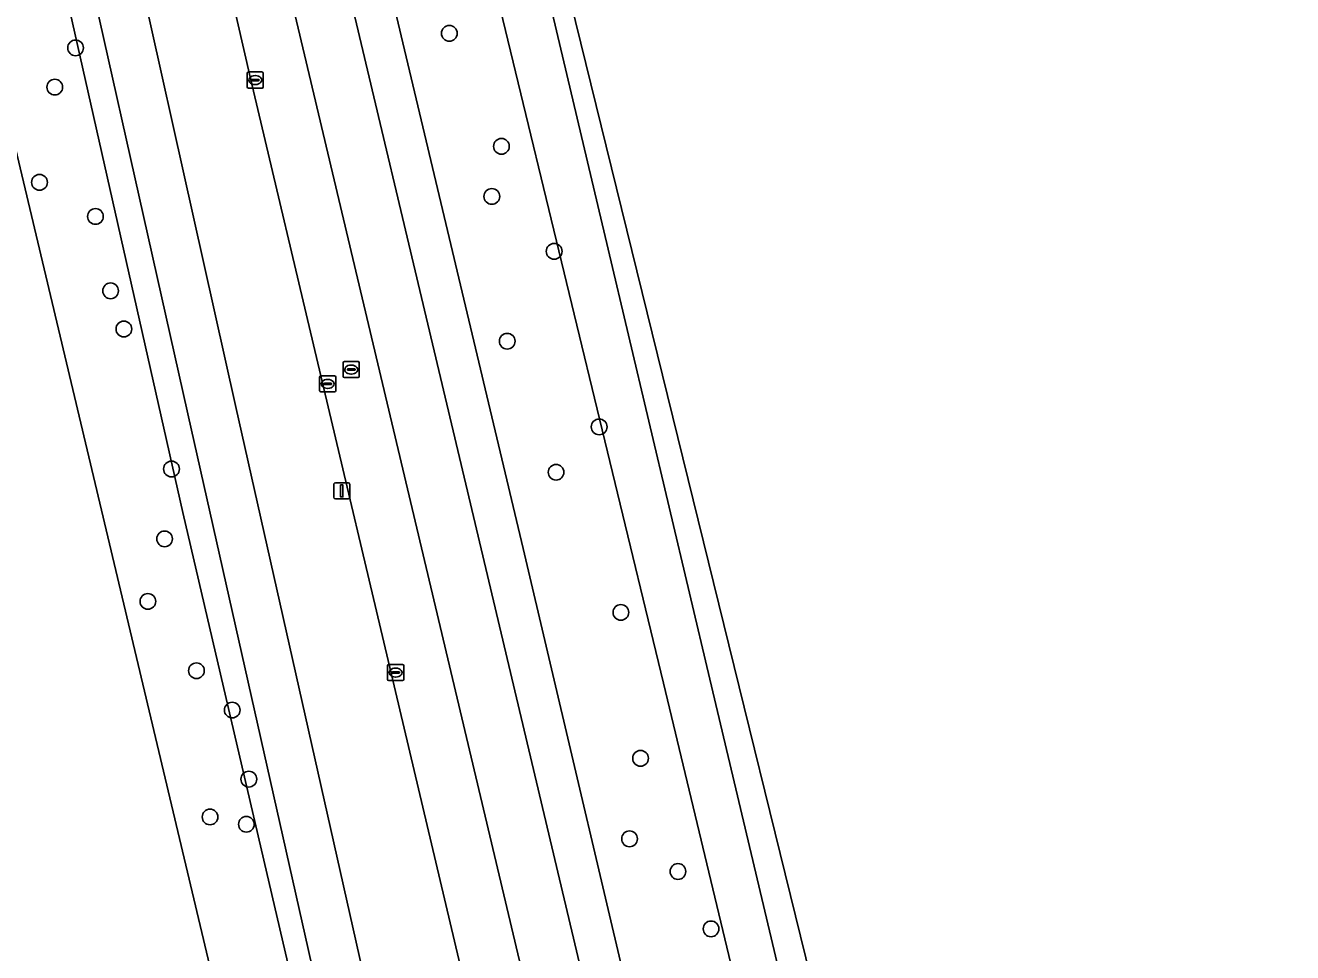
# Model space of a CAD drawing. Extents: x 158455 to 159797, y 387218 to 388672.
# Drawn here: x 159570.8 to 159649.6, y 388430.7 to 388488.3 of the extents above; entities that cross this region are included whole.
import ezdxf

# ---------------------------------------------------------------- set-up
doc = ezdxf.new("R2010")
doc.units = 0
for name, color, linetype in [('IMGEO_Berm_groen', 7, 'Continuous'), ('IMGEO_Boom', 7, 'Continuous'), ('IMGEO_Erf', 7, 'Continuous'), ('IMGEO_Fietspad_gesloten', 7, 'Continuous'), ('IMGEO_Groenvoorziening', 7, 'Continuous'), ('IMGEO_Kolk', 7, 'Continuous'), ('IMGEO_Lichtmast', 7, 'Continuous'), ('IMGEO_OVBaan_gesloten', 7, 'Continuous'), ('IMGEO_Rijbaan_regionaal_gesloten', 7, 'Continuous'), ('IMGEO_Rioolput', 7, 'Continuous')]:
    doc.layers.add(name, color=color, linetype=linetype)

msp = doc.modelspace()

# ---------------------------------------------------------------- linework, layer by layer
at = {"layer": 'IMGEO_Berm_groen'}
msp.add_lwpolyline([(159563.842, 388539.72), (159553.487, 388585.086), (159546.89, 388612.423), (159538.062, 388647.429), (159535.246, 388646.899), (159534.584, 388649.536), (159537.239, 388650.224), (159536.951, 388651.229), (159531.946, 388651.632), (159531.23, 388642.74), (159538.684, 388639.396), (159571.193, 388499.78), (159580.592, 388458.02), (159588.475, 388424.238), (159589.805, 388424.537), (159589.184, 388427.319), (159580.907, 388464.162), (159572.396, 388502.18)], close=True, dxfattribs=at)
for points in [[(159540.353, 388651.012), (159540.613, 388649.965), (159543.561, 388650.659), (159545.401, 388643.434), (159542.421, 388642.689), (159552.559, 388601.898), (159557.037, 388583.035), (159566.795, 388540.309), (159575.397, 388502.7), (159583.872, 388464.675), (159592.151, 388427.82), (159600.671, 388389.772), (159609.203, 388351.755), (159623.05, 388290.6), (159623.775, 388287.49), (159625.27, 388281.24), (159627.393, 388273.129), (159629.279, 388267.172), (159629.492, 388266.323)], [(159584.809, 388484.999), (159576.148, 388522.681), (159571.681, 388541.564), (159567.206, 388560.453), (159561.824, 388583.231), (159557.599, 388601.138), (159557.091, 388603.302), (159548.403, 388639.92), (159547.662, 388643.034), (159546.399, 388648)], [(159568.101, 388586.869), (159574.859, 388558.257), (159582.245, 388526.995), (159588.916, 388498.799), (159598.188, 388459.795), (159607.446, 388420.738), (159614.821, 388389.593), (159622.296, 388357.973), (159625.125, 388346), (159626.844, 388339.053)], [(159643.497, 388320.188), (159642.939, 388322.703), (159638.78, 388340.261), (159629.874, 388377.885), (159620.782, 388416.393), (159613.365, 388447.664), (159607.033, 388474.397), (159599.521, 388506.188), (159589.122, 388550.014), (159585.36, 388565.801)], [(159638.221, 388331.802), (159610.474, 388447.432), (159591.456, 388526.001)], [(159591.456, 388526.001), (159610.474, 388447.432), (159638.221, 388331.802)], [(159591.614, 388498.379), (159601.741, 388455.788), (159609.81, 388421.575), (159617.436, 388390.108), (159628.494, 388340.53)], [(159628.494, 388340.53), (159617.436, 388390.108), (159609.81, 388421.575), (159601.741, 388455.788), (159591.614, 388498.379)], [(159618.192, 388343.661), (159616.352, 388351.682), (159602.45, 388410.175), (159598.018, 388429.111), (159593.539, 388448.048), (159584.809, 388484.999)]]:
    msp.add_lwpolyline(points, dxfattribs=at)
at = {"layer": 'IMGEO_Boom'}
for centre in [(159597.16, 388487.804), (159573.925, 388486.903), (159572.631, 388484.464), (159600.4, 388480.783), (159571.681, 388478.546), (159599.804, 388477.671), (159575.16, 388476.427), (159603.677, 388474.257), (159576.102, 388471.805), (159576.928, 388469.431), (159600.76, 388468.673), (159606.475, 388463.35), (159579.889, 388460.733), (159603.797, 388460.53), (159579.459, 388456.39), (159578.42, 388452.504), (159607.825, 388451.82), (159581.438, 388448.197), (159583.665, 388445.751), (159609.048, 388442.754), (159584.695, 388441.459), (159582.285, 388439.109), (159584.544, 388438.653), (159608.364, 388437.75), (159611.374, 388435.72), (159613.431, 388432.153)]:
    msp.add_circle(centre, 0.489, dxfattribs=at)
at = {"layer": 'IMGEO_Erf'}
msp.add_lwpolyline([(159549.583, 388380.64), (159587.929, 388389.743), (159591.599, 388390.626), (159585.749, 388415.231), (159584.033, 388422.45), (159583.853, 388423.207), (159569.796, 388482.336)], dxfattribs=at)
at = {"layer": 'IMGEO_Fietspad_gesloten'}
for points in [[(159633.886, 388260.246), (159633.908, 388260.603), (159633.389, 388263.756), (159630.357, 388262.993), (159629.492, 388266.323), (159629.279, 388267.172), (159627.393, 388273.129), (159625.27, 388281.24), (159623.775, 388287.49), (159623.05, 388290.6), (159609.203, 388351.755), (159600.671, 388389.772), (159592.151, 388427.82), (159583.872, 388464.675), (159575.397, 388502.7), (159566.795, 388540.309), (159557.037, 388583.035), (159552.559, 388601.898), (159542.421, 388642.689), (159540.613, 388649.965), (159540.353, 388651.012), (159539.53, 388654.351), (159543.874, 388655.358), (159542.595, 388658.557)], [(159536.69, 388652.52), (159536.951, 388651.229), (159537.239, 388650.224), (159538.062, 388647.429), (159546.89, 388612.423), (159553.487, 388585.086), (159563.842, 388539.72), (159572.396, 388502.18), (159580.907, 388464.162), (159589.184, 388427.319), (159589.805, 388424.537), (159589.968, 388423.808), (159597.639, 388389.444), (159606.254, 388351.186), (159620.082, 388290.065), (159621.116, 388285.526), (159622.272, 388280.842), (159624.224, 388273.238), (159624.796, 388271.174), (159625.874, 388267.279), (159627.284, 388261.472), (159627.344, 388261.025)]]:
    msp.add_lwpolyline(points, dxfattribs=at)
at = {"layer": 'IMGEO_Groenvoorziening'}
msp.add_lwpolyline([(159565.597, 388500), (159569.503, 388483.569), (159569.796, 388482.336), (159583.853, 388423.207), (159588.475, 388424.238), (159580.592, 388458.02), (159571.193, 388499.78)], dxfattribs=at)
at = {"layer": 'IMGEO_Kolk'}
for p, q in [((159584.596, 388484.478), (159584.596, 388485.33)), ((159584.671, 388485.404), (159585.523, 388485.404)), ((159584.855, 388484.898), (159584.855, 388484.91)), ((159585.293, 388484.861), (159584.895, 388484.861)), ((159584.898, 388484.947), (159585.296, 388484.947)), ((159585.084, 388485.184), (159585.109, 388485.184)), ((159585.339, 388484.91), (159585.339, 388484.898)), ((159585.597, 388485.33), (159585.597, 388484.478)), ((159585.523, 388484.404), (159584.671, 388484.404)), ((159585.107, 388484.624), (159585.082, 388484.624)), ((159589.099, 388465.595), (159589.099, 388466.447)), ((159589.174, 388466.521), (159590.026, 388466.521)), ((159589.358, 388466.015), (159589.358, 388466.027)), ((159589.796, 388465.978), (159589.398, 388465.978)), ((159589.401, 388466.064), (159589.799, 388466.064)), ((159589.587, 388466.301), (159589.612, 388466.301)), ((159589.842, 388466.027), (159589.842, 388466.015)), ((159590.1, 388466.447), (159590.1, 388465.595)), ((159590.026, 388465.521), (159589.174, 388465.521)), ((159589.61, 388465.741), (159589.585, 388465.741)), ((159593.324, 388447.655), (159593.324, 388448.507)), ((159593.399, 388448.581), (159594.251, 388448.581)), ((159594.325, 388448.507), (159594.325, 388447.655)), ((159593.583, 388448.075), (159593.583, 388448.087)), ((159594.021, 388448.038), (159593.623, 388448.038)), ((159593.626, 388448.124), (159594.024, 388448.124)), ((159593.835, 388447.801), (159593.81, 388447.801)), ((159593.812, 388448.361), (159593.837, 388448.361)), ((159594.067, 388448.087), (159594.067, 388448.075)), ((159594.251, 388447.581), (159593.399, 388447.581))]:
    msp.add_line(p, q, dxfattribs=at)
for points in [[(159584.596, 388484.478), (159584.596, 388485.33)], [(159584.671, 388485.404), (159585.523, 388485.404)], [(159585.597, 388485.33), (159585.597, 388484.478)], [(159585.523, 388484.404), (159584.671, 388484.404)], [(159589.099, 388465.595), (159589.099, 388466.447)], [(159589.174, 388466.521), (159590.026, 388466.521)], [(159590.1, 388466.447), (159590.1, 388465.595)], [(159590.026, 388465.521), (159589.174, 388465.521)], [(159593.324, 388447.655), (159593.324, 388448.507)], [(159593.399, 388448.581), (159594.251, 388448.581)], [(159594.325, 388448.507), (159594.325, 388447.655)], [(159594.251, 388447.581), (159593.399, 388447.581)]]:
    msp.add_lwpolyline(points, dxfattribs=at)
for centre, radius, start, end in [((159584.673, 388485.328), 0.0765, 91.55205, 178.44795), ((159584.673, 388485.328), 0.0765, 91.55205, 178.44795), ((159584.895, 388484.907), 0.0403, 85.87752, 175.75265), ((159584.892, 388484.897), 0.0366, 178.93798, 274.71019), ((159585.296, 388484.904), 0.043, 264.86636, 352.45326), ((159585.3, 388484.909), 0.0386, 1.73085, 96.63898), ((159585.521, 388485.328), 0.0765, 1.55205, 88.44795), ((159585.521, 388485.328), 0.0765, 1.55205, 88.44795), ((159584.673, 388484.48), 0.0765, 181.55205, 268.44795), ((159584.673, 388484.48), 0.0765, 181.55205, 268.44795), ((159585.521, 388484.48), 0.0765, 271.55205, 358.44795), ((159585.521, 388484.48), 0.0765, 271.55205, 358.44795), ((159589.176, 388466.445), 0.0765, 91.55205, 178.44795), ((159589.176, 388466.445), 0.0765, 91.55205, 178.44795), ((159589.398, 388466.024), 0.0403, 85.87752, 175.75265), ((159589.395, 388466.014), 0.0366, 178.93798, 274.71019), ((159589.799, 388466.021), 0.043, 264.86636, 352.45326), ((159589.803, 388466.026), 0.0386, 1.73085, 96.63898), ((159590.024, 388466.445), 0.0765, 1.55205, 88.44795), ((159590.024, 388466.445), 0.0765, 1.55205, 88.44795), ((159589.176, 388465.597), 0.0765, 181.55205, 268.44795), ((159589.176, 388465.597), 0.0765, 181.55205, 268.44795), ((159590.024, 388465.597), 0.0765, 271.55205, 358.44795), ((159590.024, 388465.597), 0.0765, 271.55205, 358.44795), ((159593.401, 388448.505), 0.0765, 91.55205, 178.44795), ((159593.401, 388448.505), 0.0765, 91.55205, 178.44795), ((159594.249, 388448.505), 0.0765, 1.55205, 88.44795), ((159594.249, 388448.505), 0.0765, 1.55205, 88.44795), ((159593.623, 388448.084), 0.0403, 85.87752, 175.75265), ((159593.62, 388448.074), 0.0366, 178.93798, 274.71019), ((159594.024, 388448.081), 0.043, 264.86636, 352.45326), ((159594.028, 388448.086), 0.0386, 1.73085, 96.63898), ((159593.401, 388447.657), 0.0765, 181.55205, 268.44795), ((159593.401, 388447.657), 0.0765, 181.55205, 268.44795), ((159594.249, 388447.657), 0.0765, 271.55205, 358.44795), ((159594.249, 388447.657), 0.0765, 271.55205, 358.44795)]:
    msp.add_arc(centre, radius, start, end, dxfattribs=at)
for centre, major_axis, ratio, start_param, end_param in [((159585.083, 388484.904), (-0.387, 0.002), 0.722429, 4.712389, 7.853982), ((159585.108, 388484.904), (-0.39, 0.002), 0.717154, 1.570796, 4.712389), ((159589.586, 388466.021), (-0.387, 0.002), 0.722429, 4.712389, 7.853982), ((159589.611, 388466.021), (-0.39, 0.002), 0.717154, 1.570796, 4.712389), ((159593.811, 388448.081), (-0.387, 0.002), 0.722429, 4.712389, 7.853982), ((159593.836, 388448.081), (-0.39, 0.002), 0.717154, 1.570796, 4.712389)]:
    msp.add_ellipse(centre, major_axis=major_axis, ratio=ratio, start_param=start_param, end_param=end_param, dxfattribs=at)
at = {"layer": 'IMGEO_Lichtmast'}
for p, q in [((159589.978, 388458.972), (159589.978, 388459.772)), ((159589.978, 388459.772), (159589.978, 388458.972)), ((159590.078, 388459.872), (159590.868, 388459.872)), ((159590.868, 388459.872), (159590.078, 388459.872)), ((159590.968, 388459.772), (159590.968, 388458.972)), ((159590.968, 388458.972), (159590.968, 388459.772)), ((159590.868, 388458.872), (159590.078, 388458.872)), ((159590.078, 388458.872), (159590.868, 388458.872))]:
    msp.add_line(p, q, dxfattribs=at)
msp.add_lwpolyline([(159590.398, 388459.747), (159590.548, 388459.747), (159590.548, 388458.997), (159590.398, 388458.997), (159590.398, 388459.747)], dxfattribs=at)
for centre, start, end in [((159590.078, 388459.772), 90, 180), ((159590.078, 388459.772), 90, 180), ((159590.868, 388459.772), 0, 90), ((159590.868, 388459.772), 360, 90), ((159590.078, 388458.972), 180, 270), ((159590.078, 388458.972), 180, 270), ((159590.868, 388458.972), 270, 0), ((159590.868, 388458.972), 270, 0)]:
    msp.add_arc(centre, 0.1, start, end, dxfattribs=at)
at = {"layer": 'IMGEO_OVBaan_gesloten'}
for points in [[(159649.589, 388302.356), (159626.3, 388401.971), (159588.8, 388554.409), (159575.537, 388608.044), (159573.647, 388616.631)], [(159564.528, 388586.442), (159571.49, 388556.905), (159578.718, 388526.273), (159585.339, 388498.36), (159594.57, 388459.493), (159603.921, 388420.037), (159611.352, 388388.589), (159618.755, 388357.442), (159621.346, 388346.3), (159623.896, 388336.207), (159624.815, 388332.731)], [(159626.844, 388339.053), (159625.125, 388346), (159622.296, 388357.973), (159614.821, 388389.593), (159607.446, 388420.738), (159598.188, 388459.795), (159588.916, 388498.799), (159582.245, 388526.995), (159574.859, 388558.257), (159568.101, 388586.869)], [(159585.36, 388565.801), (159589.122, 388550.014), (159599.521, 388506.188), (159607.033, 388474.397), (159613.365, 388447.664), (159620.782, 388416.393), (159629.874, 388377.885), (159638.78, 388340.261), (159642.939, 388322.703), (159643.497, 388320.188)]]:
    msp.add_lwpolyline(points, dxfattribs=at)
at = {"layer": 'IMGEO_Rijbaan_regionaal_gesloten'}
for points in [[(159546.399, 388648), (159547.662, 388643.034), (159548.403, 388639.92), (159557.091, 388603.302), (159557.599, 388601.138), (159561.824, 388583.231), (159567.206, 388560.453), (159571.681, 388541.564), (159576.148, 388522.681), (159584.809, 388484.999), (159593.539, 388448.048), (159598.018, 388429.111), (159602.45, 388410.175), (159616.352, 388351.682), (159618.192, 388343.661)], [(159624.815, 388332.731), (159623.896, 388336.207), (159621.346, 388346.3), (159618.755, 388357.442), (159611.352, 388388.589), (159603.921, 388420.037), (159594.57, 388459.493), (159585.339, 388498.36), (159578.718, 388526.273), (159571.49, 388556.905)]]:
    msp.add_lwpolyline(points, dxfattribs=at)
at = {"layer": 'IMGEO_Rioolput'}
for p, q in [((159590.562, 388466.485), (159590.562, 388467.337)), ((159590.637, 388467.411), (159591.489, 388467.411)), ((159590.821, 388466.905), (159590.821, 388466.917)), ((159591.259, 388466.868), (159590.861, 388466.868)), ((159590.864, 388466.954), (159591.262, 388466.954)), ((159591.073, 388466.631), (159591.048, 388466.631)), ((159591.05, 388467.191), (159591.075, 388467.191)), ((159591.305, 388466.917), (159591.305, 388466.905)), ((159591.563, 388467.337), (159591.563, 388466.485)), ((159591.489, 388466.411), (159590.637, 388466.411))]:
    msp.add_line(p, q, dxfattribs=at)
for points in [[(159590.562, 388466.485), (159590.562, 388467.337)], [(159590.637, 388467.411), (159591.489, 388467.411)], [(159591.563, 388467.337), (159591.563, 388466.485)], [(159591.489, 388466.411), (159590.637, 388466.411)]]:
    msp.add_lwpolyline(points, dxfattribs=at)
for centre, radius, start, end in [((159590.639, 388467.335), 0.0765, 91.55205, 178.44795), ((159590.639, 388467.335), 0.0765, 91.55205, 178.44795), ((159590.861, 388466.914), 0.0403, 85.87752, 175.75265), ((159590.858, 388466.904), 0.0366, 178.93798, 274.71019), ((159591.262, 388466.911), 0.043, 264.86636, 352.45326), ((159591.266, 388466.916), 0.0386, 1.73085, 96.63898), ((159591.487, 388467.335), 0.0765, 1.55205, 88.44795), ((159591.487, 388467.335), 0.0765, 1.55205, 88.44795), ((159590.639, 388466.487), 0.0765, 181.55205, 268.44795), ((159590.639, 388466.487), 0.0765, 181.55205, 268.44795), ((159591.487, 388466.487), 0.0765, 271.55205, 358.44795), ((159591.487, 388466.487), 0.0765, 271.55205, 358.44795)]:
    msp.add_arc(centre, radius, start, end, dxfattribs=at)
for centre, major_axis, ratio, start_param, end_param in [((159591.049, 388466.911), (-0.387, 0.002), 0.722429, 4.712389, 7.853982), ((159591.074, 388466.911), (-0.39, 0.002), 0.717154, 1.570796, 4.712389)]:
    msp.add_ellipse(centre, major_axis=major_axis, ratio=ratio, start_param=start_param, end_param=end_param, dxfattribs=at)

doc.saveas('drawing.dxf')
